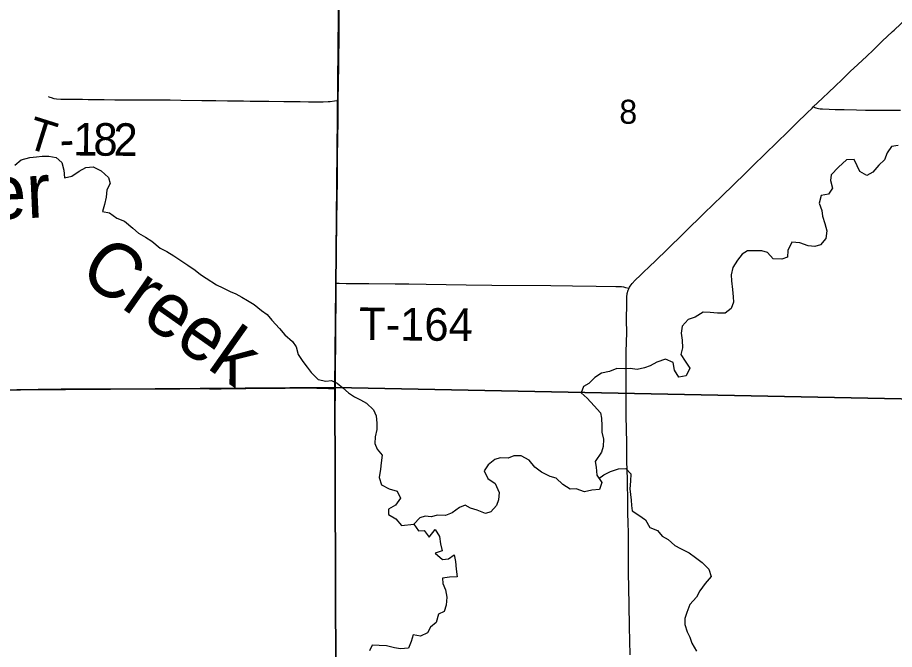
# Model space of a CAD drawing. Extents: x -8.5 to 18.7, y -20.3 to 7.
# Drawn here: x 0.051 to 3.109, y -15.571 to -13.367 of the extents above; entities that cross this region are included whole.
import ezdxf

# ---------------------------------------------------------------- set-up
doc = ezdxf.new("R2010")
doc.units = 0
for name, color, linetype in [('GM_X_Minor_River', 7, 'Continuous'), ('GM_X_Minor_River_Text', 7, 'Continuous'), ('GM_X_Section', 7, 'Continuous'), ('GM_X_Section_Text', 7, 'Continuous'), ('GM_X_State_Route', 7, 'Continuous'), ('GM_X_Township_Road', 7, 'Continuous'), ('GM_X_Township_Road_Text', 7, 'Continuous')]:
    doc.layers.add(name, color=color, linetype=linetype)

msp = doc.modelspace()

# ---------------------------------------------------------------- linework, layer by layer
at = {"layer": 'GM_X_Minor_River'}
for points in [[(3.1224, -13.8133), (3.0989, -13.8169), (3.0836, -13.8389), (3.0744, -13.8638), (3.0554, -13.8819), (3.034, -13.9061)], [(0.0408, -13.8814), (0.0628, -13.8633), (0.0931, -13.8552), (0.1166, -13.853), (0.137, -13.8501), (0.1597, -13.8502)], [(0.1597, -13.8502), (0.1854, -13.8549), (0.205, -13.8725), (0.2117, -13.8991), (0.2145, -13.9257), (0.2403, -13.9205), (0.2654, -13.9024), (0.2889, -13.8897), (0.3139, -13.8883), (0.3418, -13.9021), (0.3674, -13.925), (0.3741, -13.9455), (0.3618, -13.9682), (0.3594, -13.9932), (0.354, -14.019), (0.347, -14.0432), (0.3712, -14.0479), (0.3968, -14.0663), (0.4233, -14.077), (0.4526, -14.1015), (0.4722, -14.119), (0.4971, -14.1328), (0.5189, -14.1466), (0.5483, -14.1711), (0.5709, -14.1826), (0.5958, -14.1979), (0.6237, -14.217), (0.6448, -14.2308), (0.6697, -14.2484), (0.6893, -14.2636), (0.7089, -14.2759), (0.7443, -14.2989), (0.7669, -14.3096), (0.7926, -14.3227), (0.8122, -14.3303), (0.8333, -14.3426), (0.8529, -14.3533), (0.8763, -14.3679), (0.9012, -14.3885), (0.9215, -14.403), (0.9373, -14.4221), (0.9644, -14.4511), (0.9832, -14.4732), (1.0095, -14.4968), (1.023, -14.5159), (1.0297, -14.5425), (1.0454, -14.5661), (1.0604, -14.5859), (1.0747, -14.6049), (1.0988, -14.6293), (1.126, -14.6356), (1.1457, -14.6326), (1.1653, -14.6426), (1.1856, -14.6587), (1.2052, -14.6755), (1.2255, -14.6892), (1.2467, -14.7), (1.2678, -14.7122), (1.2926, -14.7351), (1.3016, -14.7556), (1.3037, -14.7814), (1.3036, -14.8042), (1.2981, -14.8292), (1.2965, -14.8527), (1.3047, -14.8725), (1.3227, -14.8931), (1.3195, -14.9196), (1.3171, -14.9423), (1.3117, -14.9711), (1.3206, -14.997), (1.347, -15.01), (1.375, -15.0185), (1.3869, -15.0429), (1.3694, -15.067), (1.3451, -15.0813), (1.345, -15.1003), (1.3706, -15.1156), (1.3894, -15.1384), (1.4333, -15.1334)], [(3.034, -13.9061), (3.0128, -13.9181), (2.9887, -13.9036), (2.9789, -13.8845), (2.9685, -13.8625), (2.9427, -13.8639), (2.9138, -13.8887), (2.8887, -13.9159), (2.8863, -13.9356), (2.8937, -13.9622), (2.8792, -13.9833), (2.8535, -13.9877), (2.8465, -14.015), (2.8562, -14.0401), (2.8584, -14.0598), (2.8665, -14.0857), (2.8739, -14.1115), (2.87, -14.1373), (2.851, -14.1599), (2.8313, -14.1659), (2.8086, -14.1627), (2.7799, -14.1527), (2.7519, -14.1503), (2.7381, -14.179), (2.7365, -14.2025), (2.7167, -14.21), (2.6865, -14.2083), (2.6662, -14.1862), (2.6465, -14.1808), (2.617, -14.1806), (2.5973, -14.1812), (2.5784, -14.1925), (2.5623, -14.2137), (2.5456, -14.2386), (2.5401, -14.2644), (2.5407, -14.2856), (2.5443, -14.316), (2.5472, -14.341), (2.5479, -14.36), (2.5402, -14.3812), (2.5189, -14.3985), (2.4924, -14.3983), (2.4667, -14.3952), (2.4425, -14.395), (2.4144, -14.4116), (2.3894, -14.4205), (2.3688, -14.4439), (2.3656, -14.4674), (2.3685, -14.4925), (2.3699, -14.519), (2.3645, -14.5417), (2.3795, -14.5653), (2.396, -14.5897), (2.3829, -14.6162), (2.3572, -14.6213), (2.3422, -14.597), (2.337, -14.5704), (2.3114, -14.5581), (2.2811, -14.5693), (2.2575, -14.5821), (2.2378, -14.5888), (2.2121, -14.5947), (2.1871, -14.5908), (2.1674, -14.5922), (2.1409, -14.5913), (2.1159, -14.6018), (2.0879, -14.6069), (2.0643, -14.6227), (2.0438, -14.6438), (2.0248, -14.6536), (2.0171, -14.6755), (2.0374, -14.6946), (2.0622, -14.7213), (2.0841, -14.7457), (2.0877, -14.7647), (2.0883, -14.7912), (2.0882, -14.8132), (2.0949, -14.8368), (2.0932, -14.8626), (2.087, -14.8822), (2.0657, -14.9155), (2.0693, -14.9352), (2.0714, -14.9633), (2.0887, -14.9884), (2.081, -15.0127), (2.0537, -15.0148), (2.028, -15.0215), (1.9993, -15.0107), (1.9788, -15.0113), (1.9532, -14.9953), (1.9291, -14.9739), (1.9087, -14.9677), (1.8785, -14.9524), (1.8552, -14.9355), (1.8357, -14.9104), (1.807, -14.8958), (1.782, -14.8957), (1.7623, -14.9039), (1.7343, -14.9022), (1.7154, -14.9082), (1.6918, -14.9263)], [(1.6918, -14.9263), (1.678, -14.9474), (1.6908, -14.9748), (1.7164, -14.9924), (1.7306, -15.0236), (1.7282, -15.0486), (1.7212, -15.069), (1.7014, -15.0909), (1.6825, -15.0961), (1.6538, -15.0853), (1.6311, -15.0784), (1.6115, -15.0676), (1.5926, -15.0751), (1.5667, -15.0947), (1.544, -15.1037), (1.516, -15.102), (1.494, -15.1079), (1.4728, -15.1063), (1.4539, -15.1115), (1.4333, -15.1334), (1.4491, -15.157), (1.4687, -15.1556), (1.486, -15.1792), (1.5074, -15.1528), (1.5223, -15.1764), (1.526, -15.2022), (1.5319, -15.2265), (1.5076, -15.2354), (1.5325, -15.2568), (1.5537, -15.2547), (1.5734, -15.2411), (1.5778, -15.2639), (1.5807, -15.2912), (1.5843, -15.3178), (1.5578, -15.3184), (1.5329, -15.3221), (1.5343, -15.341), (1.544, -15.3623), (1.5484, -15.3881), (1.5459, -15.4162), (1.5382, -15.4381), (1.5185, -15.4471), (1.5108, -15.4767), (1.491, -15.4925), (1.481, -15.5129), (1.4568, -15.5241), (1.4303, -15.5202), (1.4241, -15.5429), (1.4141, -15.5664), (1.3869, -15.5685), (1.3657, -15.5646), (1.3378, -15.5576), (1.312, -15.5574), (1.2878, -15.5558), (1.2779, -15.5754)], [(2.0788, -14.974), (2.0957, -14.9619), (2.1192, -14.9507), (2.1465, -14.941), (2.1722, -14.9396), (2.1903, -14.9587), (2.1886, -14.9837), (2.1869, -15.011), (2.1883, -15.03), (2.1905, -15.0497), (2.1919, -15.0687), (2.194, -15.0877), (2.2174, -15.1022), (2.2415, -15.1183), (2.2558, -15.1449), (2.2829, -15.1557), (2.2995, -15.1755), (2.3198, -15.1877), (2.3432, -15.2083), (2.3635, -15.2191), (2.393, -15.2337), (2.4156, -15.2505), (2.4382, -15.268), (2.4622, -15.2902), (2.4697, -15.3168), (2.4491, -15.3409), (2.43, -15.3666), (2.4193, -15.3878), (2.3957, -15.4134), (2.3849, -15.4414), (2.378, -15.4626), (2.3779, -15.4831), (2.3868, -15.509), (2.3958, -15.528), (2.4032, -15.5492), (2.419, -15.5766)]]:
    msp.add_lwpolyline(points, dxfattribs=at)
at = {"layer": 'GM_X_Section'}
for points in [[(-0.8294, -12.6494), (1.1777, -12.6489), (1.1578, -14.6567), (-0.8797, -14.6721), (-0.8312, -12.6964)], [(1.1777, -12.6489), (3.2006, -12.6781), (3.1911, -14.698), (1.1578, -14.6567)], [(-0.8797, -14.6721), (1.1578, -14.6567), (1.1642, -16.6782), (-0.9213, -16.7479), (-0.9212, -16.7237), (-0.8807, -14.7032)], [(1.1578, -14.6567), (3.1911, -14.698), (3.2075, -16.709), (1.1642, -16.6782)]]:
    msp.add_lwpolyline(points, close=True, dxfattribs=at)
at = {"layer": 'GM_X_State_Route'}
for points in [[(1.1624, -14.2933), (1.1648, -14.0764), (1.167, -13.931), (1.167, -13.8526), (1.1686, -13.7258), (1.1695, -13.6568), (1.1711, -13.5344), (1.1723, -13.4175), (1.1736, -13.236)], [(1.1594, -14.6622), (1.1597, -14.5799), (1.1606, -14.5065), (1.1624, -14.2933)], [(1.1685, -16.6738), (1.1685, -16.6459), (1.1675, -16.5191), (1.1668, -16.3935), (1.1656, -16.2705), (1.1655, -16.1909), (1.1636, -15.9534), (1.1632, -15.8868), (1.1625, -15.7608), (1.1618, -15.6286), (1.1612, -15.5023), (1.1612, -15.3717), (1.1607, -15.2871), (1.1598, -15.1492), (1.1596, -15.0771), (1.1597, -14.9192), (1.159, -14.7477), (1.1594, -14.6622)]]:
    msp.add_lwpolyline(points, dxfattribs=at)
at = {"layer": 'GM_X_Township_Road'}
for points in [[(2.8261, -13.6791), (2.8583, -13.6483), (2.8808, -13.627), (2.9015, -13.6074), (2.9285, -13.5816), (2.9552, -13.5553), (2.9813, -13.5314), (3.0132, -13.502), (3.0348, -13.4812), (3.0559, -13.4603), (3.0664, -13.4498), (3.1027, -13.4159), (3.1081, -13.4108), (3.1535, -13.3687)], [(0.1574, -13.6425), (0.1636, -13.6447), (0.1682, -13.6463), (0.1777, -13.6491), (0.1862, -13.6508), (0.2011, -13.6518), (0.2135, -13.6518), (0.2209, -13.6519), (0.2257, -13.6518), (0.238, -13.6518), (0.2478, -13.652), (0.2576, -13.6518), (0.2661, -13.6522), (0.2771, -13.6521), (0.2969, -13.6525), (0.3167, -13.6531), (0.3265, -13.653), (0.3364, -13.6532), (0.3525, -13.6534), (0.3897, -13.6538), (0.4058, -13.654), (0.4195, -13.6541), (0.4592, -13.6542), (0.4927, -13.6537), (0.536, -13.654), (0.5835, -13.6542), (0.6206, -13.6548), (0.694, -13.6563), (0.7424, -13.6568), (0.7834, -13.6572), (0.8157, -13.6576), (0.8393, -13.658), (0.8616, -13.6584), (0.8877, -13.6589), (0.9274, -13.6592), (0.9796, -13.6598), (1.0255, -13.6602), (1.0366, -13.6603), (1.0651, -13.6607), (1.0762, -13.6607), (1.086, -13.6609), (1.0958, -13.6611), (1.1168, -13.6609), (1.134, -13.6604), (1.1412, -13.6599), (1.1567, -13.6582), (1.1695, -13.6568)], [(2.1841, -14.3109), (2.1855, -14.3079), (2.188, -14.3039), (2.1947, -14.2951), (2.2055, -14.2833), (2.2234, -14.266), (2.2375, -14.2521), (2.2502, -14.2402), (2.3117, -14.1803), (2.4459, -14.0491), (2.5086, -13.9887), (2.5887, -13.9106), (2.6223, -13.8773), (2.6515, -13.8492), (2.7059, -13.7964), (2.7309, -13.7722), (2.7683, -13.7358), (2.8046, -13.6999), (2.8224, -13.6827), (2.8261, -13.6791)], [(2.8261, -13.6791), (2.8353, -13.6816), (2.8444, -13.6841), (2.8502, -13.6852), (2.8587, -13.6859), (2.8818, -13.6869), (2.9032, -13.6873), (2.9343, -13.6877), (2.9766, -13.6888), (3.0088, -13.6897), (3.0608, -13.6901), (3.13, -13.6906)], [(1.1594, -14.6622), (1.1597, -14.5799), (1.1606, -14.5065), (1.1624, -14.2933)], [(1.1624, -14.2933), (1.1723, -14.2935), (1.1971, -14.294), (1.2755, -14.2945), (1.3675, -14.2959), (1.416, -14.2961), (1.4757, -14.2969), (1.615, -14.2987), (1.7046, -14.2999), (1.9111, -14.3021), (1.987, -14.3028), (2.0691, -14.3038), (2.1374, -14.3048), (2.1573, -14.3056), (2.1649, -14.3067), (2.1716, -14.3082), (2.1841, -14.3109)], [(2.1872, -15.5894), (2.1857, -15.4912), (2.1842, -15.4141), (2.1823, -15.301), (2.1817, -15.2563), (2.1818, -15.198), (2.1813, -15.1693), (2.1801, -15.1235), (2.1796, -15.1017), (2.1789, -15.0584), (2.1779, -14.9814), (2.1773, -14.9407), (2.1765, -14.9185), (2.1756, -14.8496), (2.1742, -14.7564), (2.1734, -14.7017), (2.1739, -14.5774), (2.1742, -14.5327), (2.1754, -14.4656), (2.1751, -14.4221), (2.1756, -14.3637), (2.1761, -14.3427), (2.1776, -14.3294), (2.1809, -14.3177), (2.1841, -14.3109)], [(0.0485, -14.6641), (0.1221, -14.6635), (0.1503, -14.663), (0.2025, -14.6624), (0.2779, -14.6624), (0.3338, -14.662), (0.361, -14.6616), (0.4199, -14.6619), (0.5017, -14.6619), (0.617, -14.6613), (0.6657, -14.6611), (0.7202, -14.6613), (0.7607, -14.6617), (0.8208, -14.6611), (0.8467, -14.6607), (0.8803, -14.6597), (0.8992, -14.6593), (0.9135, -14.6593), (0.9244, -14.6593), (0.9329, -14.6594), (0.9452, -14.6594), (0.9612, -14.6593), (0.9836, -14.6591), (1.0717, -14.6588), (1.0952, -14.6592), (1.1075, -14.6593), (1.1149, -14.6595), (1.1271, -14.66), (1.1353, -14.6604), (1.1413, -14.6608), (1.1594, -14.6622)]]:
    msp.add_lwpolyline(points, dxfattribs=at)

# ---------------------------------------------------------------- texts
at = {"layer": 'GM_X_Minor_River_Text'}
for s, height, rotation, p in [('Beaver', 0.18948, 2.5961, (-0.633, -14.0993)), ('Creek', 0.1895, 324.8599, (0.258, -14.2715))]:
    msp.add_text(s, height=height, rotation=rotation, dxfattribs=at).set_placement(p)
at = {"layer": 'GM_X_Section_Text'}
msp.add_text('8', height=0.0837, rotation=0, dxfattribs=at).set_placement((2.1498, -13.7376))
at = {"layer": 'GM_X_Township_Road_Text'}
for s, height, rotation, p in [('T', 0.1136, 342.5327, (0.0752, -13.8192)), ('8', 0.1136, 359.581, (0.3149, -13.8487)), ('2', 0.1136, 359.6277, (0.385, -13.8492)), ('1', 0.1136, 359.4119, (0.2445, -13.848)), ('-', 0.1136, 2.8973, (0.1997, -13.8503)), ('T-164', 0.11364, 359.4393, (1.2413, -14.4916))]:
    msp.add_text(s, height=height, rotation=rotation, dxfattribs=at).set_placement(p)

doc.saveas('drawing.dxf')
